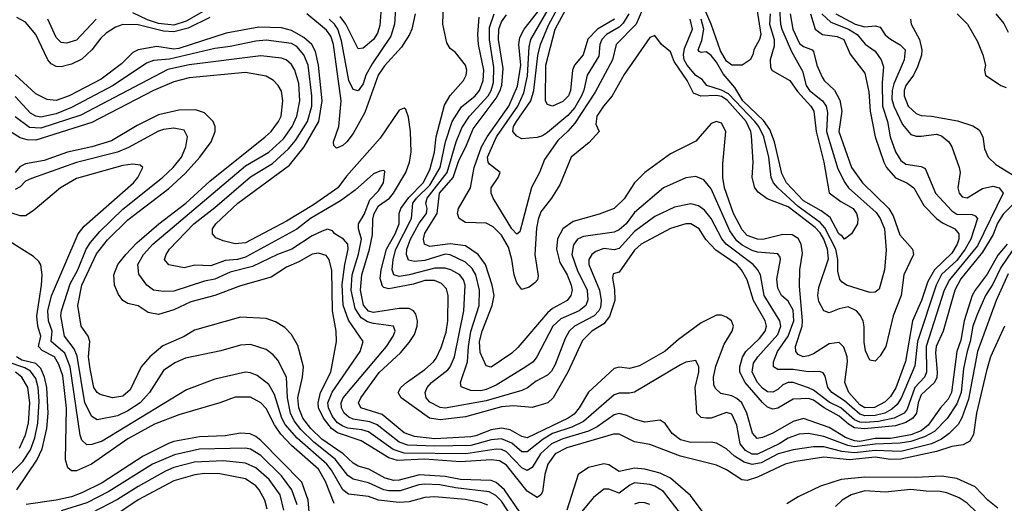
# Model space of a CAD drawing. Header units: inches. Extents: x 1793402 to 1900366, y 320852 to 470679.
# Tile 449 of 604: x 1852108 to 1855955, y 457477 to 459367. Entities that reach past the tile are written whole.
import ezdxf

# ---------------------------------------------------------------- set-up
doc = ezdxf.new("R2010")
doc.units = ezdxf.units.IN
doc.header["$MEASUREMENT"] = 0
doc.layers.add('B8455', color=7, linetype='Continuous')

msp = doc.modelspace()

# ---------------------------------------------------------------- linework, layer by layer
at = {"layer": 'B8455', "color": 4}
for points, elevation in [([(1854567.7, 459470), (1854516, 459350), (1854438.4, 459270), (1854424.2, 459210), (1854356, 459084), (1854276.6, 458963.4), (1854250, 458931.5), (1854210, 458895.1), (1854158.8, 458821.2), (1854138.8, 458770), (1854107.9, 458712.1), (1854062, 458538), (1854050, 458529.4), (1854030, 458549.4), (1853957.2, 458670), (1853949.2, 458690), (1853949.3, 458710), (1853977.2, 458750), (1853985.2, 458770), (1853942.9, 458802.9), (1853937.6, 458810), (1853935.8, 458830), (1853971.1, 458910), (1854053.6, 459030), (1854078.1, 459081.9), (1854091.9, 459148.1), (1854098.8, 459261.2), (1854105.3, 459290), (1854173.1, 459406.9)], 332), ([(1852870, 459424.8), (1852757.9, 459362.1), (1852710, 459345.4), (1852650, 459352.5), (1852606.8, 459366.8), (1852550, 459394.6)], 352), ([(1853577.6, 459430), (1853572, 459350), (1853557.4, 459302.6), (1853484.6, 459195.4), (1853459.6, 459150), (1853450, 459117.2), (1853430, 459089.4), (1853410, 459095.1), (1853394, 459130), (1853365.3, 459285.3), (1853350.8, 459330), (1853338, 459350), (1853316.3, 459370)], 352), ([(1853521.5, 459430), (1853515.3, 459344.7), (1853505.4, 459314.6), (1853490.3, 459290), (1853450, 459256), (1853430, 459254), (1853382.4, 459350), (1853359.6, 459379.6)], 348), ([(1856012.9, 458670), (1855950, 458607.1), (1855928.4, 458571.6), (1855911.9, 458528.1), (1855870, 458459.1), (1855785.3, 458354.7), (1855761.2, 458310), (1855715.9, 458150), (1855689.2, 458090), (1855685.5, 458065.5), (1855692.4, 457990), (1855690.8, 457969.2), (1855682.7, 457950), (1855630, 457901.6), (1855618.9, 457870), (1855611.8, 457830), (1855597.7, 457810), (1855570, 457792.4), (1855530, 457779.9), (1855408.6, 457768.6), (1855370, 457772.6), (1855346.4, 457786.4), (1855310, 457817.7), (1855250.4, 457850.4), (1855210, 457880.7), (1855190, 457886.5), (1855130, 457884.7), (1855070, 457848.5), (1855050, 457844.7), (1855030, 457852.8), (1855010, 457871.1), (1854942.4, 457950), (1854921.7, 457990), (1854921, 458010), (1854931.7, 458048.3), (1854945.4, 458070), (1854999, 458121), (1855020.5, 458150), (1855025.4, 458170), (1855020.4, 458190), (1854975.1, 458270), (1854949.7, 458350), (1854928.2, 458390), (1854909.7, 458410), (1854827.1, 458467.1), (1854788.8, 458508.8), (1854762, 458550), (1854730, 458569.6), (1854710, 458569.6), (1854650, 458551.5), (1854536.3, 458490), (1854510, 458466.6), (1854450, 458381.2), (1854426.4, 458373.6), (1854423.5, 458356.5), (1854432.4, 458312.4), (1854433.7, 458270), (1854412.1, 458207.9), (1854390, 458178.7), (1854343, 458150), (1854306.3, 458113.7), (1854248.9, 457990), (1854192.7, 457890), (1854170.7, 457870), (1854110, 457851.5), (1854037.6, 457857.6), (1853990, 457853.8), (1853850, 457815.3), (1853750, 457802.8), (1853709.5, 457810), (1853598, 457890), (1853587, 457910), (1853597, 457930), (1853618.4, 457950), (1853690, 458000.3), (1853725.1, 458030), (1853735.5, 458044.5), (1853754.3, 458085.7), (1853773.8, 458146.2), (1853781.1, 458190), (1853782.4, 458290), (1853775.2, 458315.2), (1853756, 458336), (1853728.3, 458348.3), (1853690, 458348.4), (1853645.8, 458334.2), (1853550, 458316), (1853530, 458320.5), (1853525.7, 458325.7), (1853516.1, 458356.1), (1853519.4, 458390), (1853541, 458470), (1853575, 458530), (1853590.9, 458570), (1853589.8, 458610), (1853597.4, 458630), (1853627.5, 458672.5), (1853684.4, 458730), (1853710, 458780.5), (1853727.8, 458850), (1853735.1, 458910), (1853767.3, 459032.8), (1853790, 459070.8), (1853841.2, 459130), (1853852.3, 459150), (1853854.5, 459170), (1853849.2, 459190), (1853810, 459239), (1853790, 459255.3), (1853776.5, 459276.5), (1853761.2, 459350), (1853764, 459430)], 356), ([(1853653.4, 459390), (1853639.3, 459330), (1853630.4, 459310), (1853599.4, 459260.6), (1853532.8, 459187.2), (1853508.9, 459150), (1853455.6, 459004.4), (1853410, 458922.9), (1853385.5, 458890), (1853370, 458876.2), (1853345.6, 458865.6), (1853335.5, 458875.5), (1853334, 458890), (1853354.3, 458950), (1853363.8, 459050), (1853333.3, 459270), (1853322.7, 459302.7), (1853307, 459327), (1853230, 459390.8)], 356), ([(1855296.4, 459390), (1855372.7, 459350), (1855410, 459339.7), (1855450, 459343.1), (1855470, 459338.8), (1855490, 459307.7), (1855510, 459290.6), (1855548.5, 459268.5), (1855567.3, 459250), (1855563.1, 459210), (1855523.1, 459116.9), (1855516.3, 459090), (1855516.1, 459056.1), (1855522.8, 459030), (1855557.6, 458957.6), (1855590, 458919.1), (1855610, 458912.7), (1855630, 458912.4), (1855690, 458919.3), (1855710, 458913), (1855738.8, 458890), (1855750.4, 458870.4), (1855779.1, 458790), (1855782, 458770), (1855773.4, 458710), (1855779.1, 458690), (1855790, 458674.8), (1855810, 458670.7), (1855870, 458708.2), (1855910, 458716.4), (1855934.8, 458710), (1855950.5, 458690), (1855850, 458483.5), (1855740.8, 458350), (1855719.7, 458310), (1855650.2, 458090), (1855651.5, 457990), (1855642.6, 457970), (1855605.8, 457930), (1855575.2, 457844.8), (1855563.1, 457830), (1855524.9, 457810), (1855463.4, 457796.6), (1855412.4, 457792.4), (1855390, 457794.5), (1855370, 457803.5), (1855316.4, 457850), (1855270, 457872.7), (1855210, 457919.1), (1855190, 457928.5), (1855130, 457949.6), (1855110, 457949.6), (1855090, 457940.7), (1855070, 457922), (1855050, 457911.6), (1855030, 457913), (1855010, 457926.9), (1854990, 457949.7), (1854969.8, 457990), (1854974.6, 458025.4), (1854991.5, 458050), (1855070, 458136.4), (1855082.3, 458170), (1855077.4, 458190), (1855016, 458290), (1855002, 458370), (1854990.9, 458390.9), (1854973.6, 458410), (1854868.3, 458490), (1854850.7, 458510.7), (1854809.8, 458589.8), (1854782.8, 458622.8), (1854760.1, 458640.1), (1854730, 458647.3), (1854665.8, 458634.1), (1854590, 458597.6), (1854510, 458539.7), (1854450, 458473.3), (1854430, 458468), (1854390, 458472.8), (1854358.7, 458461.3), (1854343.8, 458450), (1854332, 458430), (1854331.7, 458410), (1854373.8, 458310), (1854380.2, 458270), (1854377, 458243), (1854371, 458229), (1854352.2, 458210), (1854275.5, 458170), (1854254.9, 458150), (1854238.5, 458121.4), (1854200.5, 458019.5), (1854186.1, 457993.9), (1854170, 457978.4), (1854125.1, 457954.9), (1854091.7, 457928.3), (1854070, 457917.6), (1853930, 457877.4), (1853770, 457848.5), (1853750, 457851.6), (1853710, 457872.3), (1853696.2, 457890), (1853692, 457910), (1853699.5, 457930), (1853717, 457950), (1853780.6, 457999.4), (1853790, 458010.7), (1853806.3, 458050), (1853842.6, 458230), (1853848.2, 458330), (1853841.3, 458350), (1853827.3, 458370), (1853792.7, 458390), (1853770, 458396.4), (1853730, 458395.6), (1853630, 458369.8), (1853590, 458364.2), (1853569.8, 458369.8), (1853563.1, 458390), (1853567, 458430), (1853577.2, 458470), (1853638.2, 458590), (1853644.1, 458650), (1853658.4, 458670), (1853710, 458720.7), (1853750.5, 458789.5), (1853771.8, 458890), (1853797.3, 458970), (1853833.6, 459026.4), (1853887.6, 459070), (1853904, 459090), (1853919.2, 459130), (1853921.5, 459170), (1853900.5, 459270), (1853897.7, 459310), (1853902.3, 459377.7)], 352), ([(1855241.3, 459390), (1855277.1, 459357.1), (1855346.4, 459330), (1855380.4, 459310), (1855411.9, 459271.9), (1855450, 459244), (1855473.4, 459210), (1855483.4, 459183.4), (1855477.7, 459122.3), (1855479.6, 459030), (1855498.3, 458970), (1855509.1, 458909.1), (1855530, 458850.8), (1855550, 458817.3), (1855570, 458803), (1855630, 458794), (1855645.2, 458785.2), (1855686, 458690), (1855750, 458620.4), (1855770, 458607.4), (1855830, 458605.5), (1855841.4, 458601.4), (1855850.3, 458590.3), (1855823.9, 458510), (1855802.6, 458470), (1855770, 458426.4), (1855710, 458371.1), (1855688.3, 458330), (1855615.6, 458110), (1855605.7, 458014.3), (1855552.2, 457887.8), (1855536.3, 457863.7), (1855515.2, 457844.8), (1855488.4, 457830), (1855450, 457819.9), (1855410, 457819.1), (1855390, 457825.8), (1855330, 457877.8), (1855280.5, 457910), (1855266, 457930), (1855254.5, 457974.5), (1855246.6, 457986.6), (1855232.7, 457992.7), (1855188.7, 457991.3), (1855130, 458000.3), (1855070, 457999.6), (1855052.7, 458010), (1855053.6, 458030), (1855068.5, 458070), (1855110, 458130.4), (1855132.5, 458190), (1855130, 458232.3), (1855110, 458267.3), (1855084.5, 458290), (1855070, 458318), (1855066.5, 458353.5), (1855080.9, 458430), (1855078.9, 458438.9), (1855070, 458452.3), (1854990, 458459.1), (1854970, 458465.1), (1854930, 458486.4), (1854910, 458503.1), (1854882.3, 458542.3), (1854810, 458706.6), (1854781.2, 458741.2), (1854750, 458755.1), (1854710, 458749.4), (1854622.8, 458710), (1854510, 458614), (1854477.4, 458570), (1854450, 458546.3), (1854430, 458537.4), (1854310, 458519.6), (1854287.7, 458510), (1854272.1, 458487.9), (1854264.9, 458450), (1854286.5, 458390), (1854324.9, 458310), (1854327.7, 458272.3), (1854320.3, 458250), (1854293.4, 458230), (1854222, 458198), (1854190.4, 458170), (1854128, 458050), (1854113.4, 458030), (1854084.9, 458010), (1853970, 457938.3), (1853930, 457921.7), (1853910, 457917.4), (1853870, 457918.4), (1853832.9, 457932.9), (1853829.4, 457950), (1853857.3, 458030), (1853860.8, 458090), (1853870.7, 458149.3), (1853903.1, 458250), (1853904.4, 458310), (1853889.7, 458370), (1853875.3, 458395.3), (1853850, 458419.7), (1853790, 458448.2), (1853770, 458450.8), (1853690, 458425.8), (1853650, 458421.7), (1853627.3, 458427.3), (1853618.9, 458450), (1853620.4, 458470), (1853634, 458510), (1853668.1, 458571.9), (1853697.3, 458610), (1853699.8, 458630), (1853695.1, 458650), (1853699.8, 458670), (1853778.2, 458770), (1853813.3, 458890), (1853835.4, 458944.6), (1853865.4, 458990), (1853937.8, 459070), (1853949.8, 459090), (1853958.6, 459121.4), (1853960.9, 459180.9), (1853943.5, 459290), (1853943.6, 459336.4), (1853961.5, 459390)], 348), ([(1855198, 459390), (1855216.4, 459330), (1855244, 459310), (1855302.2, 459302.2), (1855328, 459290), (1855352.4, 459232.4), (1855410, 459158.8), (1855425.2, 459085.3), (1855430.3, 459010), (1855450.3, 458910), (1855484.2, 458810), (1855494.9, 458790), (1855530, 458748.7), (1855574, 458730), (1855601.6, 458710), (1855640.5, 458640.5), (1855690.2, 458590.2), (1855713.6, 458573.6), (1855762, 458550), (1855777.6, 458530), (1855777.4, 458510), (1855770.4, 458490.4), (1855750, 458455.1), (1855682.4, 458390), (1855655.8, 458344.2), (1855631.1, 458270), (1855596.5, 458190), (1855568.3, 458031.7), (1855531.5, 457928.5), (1855510, 457894.7), (1855490, 457874), (1855448.3, 457851.7), (1855410, 457850.8), (1855390, 457861.8), (1855347.1, 457910), (1855331.2, 457950), (1855342.7, 458030), (1855340.3, 458050), (1855327.8, 458087.8), (1855310, 458106.3), (1855270, 458100.4), (1855210, 458061.1), (1855190, 458053.3), (1855168.7, 458050), (1855150, 458059.3), (1855140.9, 458070), (1855138.7, 458090), (1855165, 458170), (1855166.6, 458190), (1855154.6, 458325.4), (1855156.2, 458390), (1855165.8, 458454.2), (1855161.3, 458490), (1855150, 458511.6), (1855126.5, 458526.5), (1855090, 458528.2), (1855011.3, 458508.7), (1854990, 458509.7), (1854950, 458524), (1854930, 458545.6), (1854896.8, 458610), (1854862, 458710), (1854855.1, 458750), (1854855.6, 458804.4), (1854867, 458930), (1854850, 458962.7), (1854830, 458969.3), (1854810, 458961.2), (1854750, 458893.2), (1854650, 458842.7), (1854550.3, 458769.7), (1854510, 458729.2), (1854470, 458666.6), (1854431, 458630), (1854372.3, 458607.7), (1854270, 458578.9), (1854230.4, 458550), (1854208.5, 458511.5), (1854204.7, 458470), (1854218.4, 458418.4), (1854246.3, 458370), (1854262, 458330), (1854266, 458310), (1854260.5, 458290), (1854247.3, 458270), (1854190, 458238.3), (1854170, 458221.1), (1854053.9, 458086.1), (1854030, 458064.5), (1853950, 458009.3), (1853930, 458014), (1853906.4, 458066.4), (1853904.5, 458110), (1853915.3, 458150), (1853954.2, 458250), (1853961, 458290), (1853953.7, 458330), (1853928.2, 458410), (1853899.6, 458450), (1853850, 458483.5), (1853790, 458490.9), (1853710, 458481.3), (1853689.7, 458489.7), (1853685.1, 458510), (1853690, 458533), (1853738.2, 458610), (1853748, 458690), (1853800.7, 458750), (1853823.4, 458816.6), (1853850.7, 458870), (1853879, 458941), (1853970, 459060.9), (1853985.5, 459090), (1853991.7, 459111.7), (1853996.6, 459176.6), (1853978.5, 459290), (1853979.3, 459330), (1853990, 459359.3), (1854010, 459386.7)], 344), ([(1855118.2, 459390), (1855128.1, 459330), (1855154.9, 459274.9), (1855170, 459262.8), (1855204, 459250), (1855210, 459242.8), (1855222.4, 459190), (1855242.8, 459142.8), (1855250.7, 459130), (1855291.4, 459091.4), (1855312.7, 459052.7), (1855319.5, 459010), (1855308.9, 458930), (1855357.4, 458790), (1855400.3, 458730), (1855503.7, 458630), (1855520.5, 458600.5), (1855546.9, 458526.9), (1855596.3, 458470), (1855600.5, 458450), (1855562.6, 458370), (1855551.4, 458290), (1855520.2, 458210), (1855491.6, 458090), (1855470, 458053.2), (1855450, 458033.2), (1855430, 458037.2), (1855412.9, 458072.9), (1855406.8, 458106.8), (1855407.1, 458167.1), (1855403, 458190), (1855392.2, 458212.2), (1855377, 458230), (1855344.8, 458244.8), (1855310, 458237.6), (1855270, 458221.6), (1855250, 458229.5), (1855230, 458266), (1855226.6, 458290), (1855230, 458321), (1855267.9, 458432.1), (1855264.6, 458470), (1855249.8, 458510), (1855234.8, 458534.8), (1855215.8, 458555.8), (1855110, 458635.8), (1855027.7, 458667.7), (1854993, 458693), (1854979.5, 458710), (1854969.6, 458750), (1854973.3, 458810), (1854966.9, 458913.1), (1854964.2, 458930), (1854946.2, 458970), (1854872.2, 459052.2), (1854850, 459066.6), (1854830, 459071.1), (1854769.1, 459069.1), (1854740.6, 459080.6), (1854715.6, 459130), (1854664.6, 459204.6), (1854650, 459242), (1854615.3, 459270), (1854590, 459306), (1854570, 459298), (1854470, 459153.2), (1854422, 459070), (1854388.2, 459030), (1854363, 458990), (1854358.8, 458958.8), (1854372, 458930), (1854332.7, 458887.3), (1854262, 458830), (1854217.7, 458722.3), (1854186, 458670), (1854144.2, 458615.8), (1854133, 458587), (1854127.1, 458552.9), (1854120.8, 458450), (1854133.1, 458366.9), (1854130.4, 458350), (1854121.1, 458338.9), (1854098.4, 458321.6), (1854070, 458313.2), (1854050, 458339.3), (1854039.1, 458370), (1854031.1, 458430), (1854018.1, 458478.2), (1853990, 458525.1), (1853958.3, 458558.3), (1853930, 458572.6), (1853850, 458574.3), (1853824.7, 458590), (1853818.3, 458610), (1853821.7, 458630), (1853869.7, 458710), (1853883.1, 458790), (1853911.6, 458870), (1853934.2, 458910), (1854018.5, 459030), (1854052.3, 459107.7), (1854065.8, 459190), (1854057.8, 459270), (1854062.2, 459297.8), (1854079.1, 459330), (1854141.1, 459410)], 336), ([(1854488.1, 459390), (1854466, 459354), (1854450, 459338.7), (1854400.4, 459310), (1854382, 459290), (1854374.9, 459270), (1854370, 459225.2), (1854324.9, 459150), (1854312, 459092), (1854302.6, 459070), (1854276.4, 459023.6), (1854250, 458992.6), (1854170, 458926.6), (1854150, 458912.8), (1854130, 458906.3), (1854070, 458902), (1854050, 458912), (1854034, 458930), (1854037.4, 458950), (1854048.7, 458970), (1854105, 459050), (1854116.8, 459090), (1854132.2, 459227.8), (1854143.1, 459270), (1854173.6, 459346.4), (1854209.2, 459410.8)], 328), ([(1854431.4, 459370), (1854365.2, 459330), (1854328.2, 459291.8), (1854308.9, 459230), (1854275.8, 459190), (1854267, 459170), (1854260.3, 459090), (1854252.2, 459070), (1854230, 459047), (1854189.3, 459029.3), (1854170, 459035.3), (1854162.7, 459050), (1854162.8, 459190), (1854200.2, 459330), (1854243.4, 459410)], 324), ([(1855076.5, 459410), (1855080.2, 459350), (1855086, 459330), (1855122.8, 459242.8), (1855166.6, 459166.6), (1855180.8, 459110), (1855193.4, 459090), (1855244.9, 459050), (1855258.9, 459030), (1855264.2, 459004.2), (1855260.2, 458930), (1855305.1, 458785.1), (1855331.2, 458731.2), (1855346.7, 458710), (1855453.6, 458613.6), (1855470.3, 458590), (1855487.4, 458550), (1855493.2, 458466.8), (1855486.8, 458390), (1855465.4, 458314.6), (1855450, 458302), (1855430, 458301.2), (1855338, 458330), (1855321.5, 458341.5), (1855312.3, 458352.3), (1855304, 458384), (1855304.8, 458430), (1855296.2, 458470), (1855253.4, 458553.4), (1855235, 458575), (1855150, 458637.3), (1855069.7, 458710), (1855053.5, 458730), (1855044, 458750), (1855034.8, 458830), (1855015, 458910), (1854995.9, 458950), (1854980.2, 458970), (1854877.6, 459077.6), (1854850, 459092.5), (1854792.3, 459110), (1854774.2, 459134.1), (1854750, 459149.7), (1854715.1, 459190), (1854703.7, 459210), (1854701, 459230), (1854705.6, 459254.4), (1854736, 459330), (1854727.1, 459370)], 332), ([(1855040.2, 459390), (1855037.6, 459350), (1855055.6, 459290), (1855055.8, 459264.2), (1855040.4, 459210), (1855040.9, 459180.9), (1855048.5, 459168.5), (1855117.1, 459130), (1855146.8, 459086.8), (1855199.5, 459030), (1855210.3, 459010), (1855219.6, 458930), (1855250.2, 458810), (1855270.6, 458690.6), (1855316.7, 458656.7), (1855364, 458630), (1855378, 458610), (1855382.8, 458590), (1855381, 458570), (1855358, 458530), (1855330, 458509.2), (1855321.5, 458521.5), (1855308, 458530), (1855273.9, 458593.9), (1855239.8, 458619.8), (1855170, 458659.7), (1855104.4, 458730), (1855085.8, 458765.8), (1855056.5, 458890), (1855038.2, 458938.2), (1855013.7, 458973.7), (1854933.8, 459050), (1854902.5, 459102.5), (1854855.8, 459155.8), (1854830, 459202), (1854810, 459227), (1854790, 459241.2), (1854770, 459239), (1854762.7, 459242.7), (1854759, 459250), (1854773.6, 459286.4), (1854780.3, 459330), (1854770.6, 459370)], 328), ([(1854988.5, 459410), (1855003.1, 459310), (1854998.7, 459290), (1854976.4, 459250), (1854972.4, 459230), (1854962, 459210), (1854930, 459189.7), (1854889.8, 459189.8), (1854870, 459205.1), (1854845.9, 459245.9), (1854809.1, 459350), (1854779.2, 459419.2)], 324), ([(1855770.8, 459390.8), (1855811.3, 459350), (1855850, 459282), (1855870.8, 459230), (1855881, 459190), (1855878, 459170), (1855882, 459150), (1855941, 459110), (1855962.8, 459102.8)], 364), ([(1855922, 459390), (1855952.5, 459352.5), (1855970, 459318)], 368), ([(1852850, 459375.8), (1852765.9, 459334.1), (1852710, 459319.5), (1852670, 459322.6), (1852570, 459346.8), (1852510, 459348), (1852481.8, 459338.2), (1852445.4, 459314.6), (1852424.8, 459295.2), (1852390, 459249.6), (1852350, 459213.3), (1852310, 459193.6), (1852270, 459183.6), (1852250, 459184.5), (1852230, 459194.5), (1852217.6, 459210), (1852170, 459309.2), (1852130, 459357.2), (1852095.9, 459375.9)], 356), ([(1852406, 459370), (1852330, 459287), (1852290, 459275.1), (1852270, 459278), (1852250, 459297.2), (1852216.9, 459370)], 352), ([(1855588, 459370), (1855590.4, 459350), (1855623.7, 459290), (1855633.1, 459250), (1855631.3, 459228.7), (1855616.4, 459183.6), (1855600.3, 459150), (1855570.4, 459110), (1855563.7, 459090), (1855563.1, 459070), (1855579.3, 459030), (1855610, 459000.5), (1855630, 458992.7), (1855670, 458990.3), (1855771.8, 458971.8), (1855832, 458952), (1855856.4, 458936.4), (1855871.3, 458910), (1855878, 458862), (1855891.3, 458830), (1855921.4, 458801.4), (1855995.8, 458755.8)], 356), ([(1855966.4, 458490), (1855930, 458446.6), (1855887.5, 458372.5), (1855840.8, 458310), (1855830, 458289.4), (1855797.8, 458190), (1855784.7, 458115.3), (1855769.1, 458070), (1855749.2, 457910), (1855735.8, 457884.2), (1855705.3, 457850), (1855658, 457782), (1855630, 457760.6), (1855590, 457745.4), (1855510, 457731), (1855450, 457731), (1855390, 457719), (1855370, 457720.8), (1855334.8, 457734.8), (1855270, 457773.5), (1855170, 457808.3), (1855130, 457796.8), (1855050, 457751.1), (1855010, 457734), (1854989, 457730), (1854971.4, 457751.4), (1854948.7, 457830), (1854929.7, 457870), (1854910, 457887.4), (1854890, 457897.6), (1854846.9, 457906.9), (1854826, 457926), (1854820, 457940), (1854818, 457970), (1854827.3, 458012.7), (1854860.9, 458099.1), (1854891.6, 458150), (1854897, 458170), (1854889, 458190), (1854870, 458205.2), (1854850, 458212.7), (1854830, 458212.7), (1854770, 458182.7), (1854682.3, 458117.7), (1854630, 458072), (1854530, 458014), (1854490, 458004.5), (1854450, 458009.4), (1854430, 458003.7), (1854330, 457912), (1854294, 457850), (1854274, 457826), (1854250.1, 457809.9), (1854090, 457733.7), (1854070, 457737.7), (1854024, 457764), (1853990, 457770.8), (1853950, 457765), (1853890, 457740.3), (1853870, 457736.5), (1853730, 457729.1), (1853650, 457738.8), (1853610, 457752.6), (1853523.9, 457823.9), (1853440.9, 457850), (1853432, 457870), (1853440.7, 457890), (1853512.2, 457987.8), (1853594.9, 458065.1), (1853630, 458106), (1853650, 458137.3), (1853661.3, 458170), (1853662.4, 458190), (1853656, 458216), (1853646, 458230), (1853630, 458238), (1853590, 458239.1), (1853490, 458222.8), (1853470, 458227.7), (1853451.3, 458251.3), (1853439.8, 458310), (1853444.4, 458370), (1853474.4, 458470), (1853486, 458526), (1853487.6, 458587.6), (1853492.7, 458610), (1853510, 458639.6), (1853552.4, 458670), (1853568.4, 458690), (1853616, 458770), (1853631.1, 458810), (1853636.9, 458850), (1853635.1, 458930), (1853626.3, 458986.3), (1853616, 459016), (1853610, 459022), (1853590, 459014), (1853515.5, 458904.5), (1853384.2, 458755.8), (1853350.2, 458709.8), (1853255.8, 458644.2), (1853150, 458579.7), (1852990, 458495.1), (1852950, 458491.8), (1852902.4, 458502.4), (1852874.5, 458514.5), (1852861.2, 458530), (1852860.9, 458550), (1852874.5, 458570), (1852959.6, 458650), (1853161.4, 458798.6), (1853218.5, 458870), (1853275.8, 458970), (1853288.9, 459050), (1853275.7, 459190), (1853263.6, 459243.6), (1853249.7, 459270), (1853218.3, 459298.3), (1853170, 459324.7), (1853130, 459335.1), (1853042, 459338), (1852914.2, 459314.1), (1852730, 459255), (1852710, 459252.8), (1852642.9, 459262.9), (1852570.2, 459249.8), (1852550, 459238.7), (1852504.9, 459195.1), (1852425.6, 459134.4), (1852300.7, 459070), (1852250, 459051.8), (1852215.1, 459055.1), (1852170, 459077), (1852090, 459151.8)], 364), ([(1856050, 458557.4), (1855941.2, 458398.8), (1855910, 458333.6), (1855881.7, 458290), (1855850, 458218), (1855832.6, 458170), (1855822, 458110), (1855809.2, 458070), (1855795.9, 458004.1), (1855785.8, 457910), (1855770, 457865.6), (1855731.7, 457808.3), (1855682.4, 457757.6), (1855643.4, 457736.6), (1855590, 457718.8), (1855548.4, 457711.6), (1855450, 457708.6), (1855370, 457697.3), (1855342.9, 457702.9), (1855250, 457738.7), (1855190.3, 457749.7), (1855153, 457747), (1855110, 457731.2), (1855075.5, 457710), (1854990, 457669.8), (1854969.2, 457669.2), (1854943.2, 457683.2), (1854922.3, 457710), (1854910, 457782), (1854890, 457825.2), (1854870, 457832), (1854810, 457809.5), (1854790, 457809.4), (1854770, 457813.2), (1854753.2, 457830), (1854747, 457930), (1854760.9, 457990), (1854761.2, 458010), (1854750, 458035.3), (1854710, 458029), (1854690, 458019), (1854510, 457912), (1854490, 457907.3), (1854450, 457907.6), (1854430, 457900.7), (1854310, 457796.4), (1854264.9, 457775.1), (1854190, 457749.8), (1854152.4, 457727.6), (1854090, 457678.9), (1854070, 457678.9), (1854030, 457712.2), (1853990, 457729.8), (1853950, 457725.8), (1853870, 457702.6), (1853730, 457699.9), (1853624.7, 457704.7), (1853590, 457716.4), (1853504.2, 457784.2), (1853475.9, 457795.9), (1853410, 457806.6), (1853393.7, 457813.7), (1853375.1, 457830), (1853365.1, 457850), (1853363.5, 457870), (1853371.2, 457890), (1853540.7, 458090), (1853567.3, 458130), (1853574.5, 458150), (1853568, 458170), (1853490, 458179.7), (1853467.1, 458187.1), (1853442.3, 458202.3), (1853418, 458238), (1853402.5, 458310), (1853407.2, 458370), (1853431, 458451), (1853442.7, 458510), (1853431.5, 458550), (1853431.3, 458570), (1853454, 458606), (1853476.1, 458663.9), (1853510, 458699.1), (1853529.3, 458730), (1853534.6, 458774.6), (1853530, 458778), (1853515.3, 458775.3), (1853490, 458765.2), (1853418.3, 458701.7), (1853360.7, 458659.3), (1853244.4, 458590), (1853190, 458548.3), (1852990, 458439.8), (1852958, 458430), (1852910, 458425.7), (1852854.8, 458405.2), (1852792.4, 458407.6), (1852750, 458398), (1852690, 458409.2), (1852674, 458430), (1852679.3, 458450), (1852692.3, 458470), (1852788, 458570), (1852870, 458633.4), (1853010, 458753.4), (1853095.2, 458804.8), (1853157.7, 458862.3), (1853184.8, 458895.2), (1853232.1, 458970), (1853248.7, 459030), (1853248.7, 459070), (1853235.3, 459190), (1853218.3, 459230), (1853190, 459262.4), (1853170, 459273.7), (1853070, 459286.9), (1853030, 459284), (1852930, 459262.6), (1852870, 459254.7), (1852693.4, 459213.4), (1852630, 459208), (1852603.2, 459196.8), (1852472.7, 459110), (1852310, 459023.9), (1852250, 458999.8), (1852190, 458986.4), (1852170, 458989.7), (1852150, 459002), (1852090, 459067.6)], 368), ([(1855970, 458373.6), (1855923.2, 458270), (1855850.2, 458070), (1855815.6, 457884.4), (1855788.4, 457811.6), (1855774.2, 457785.8), (1855739.5, 457750), (1855710, 457727.4), (1855670, 457709.8), (1855550, 457680.3), (1855450, 457683.8), (1855370, 457674.5), (1855320.3, 457680.3), (1855250, 457698.4), (1855210, 457698.5), (1855130, 457686.2), (1855070.7, 457670), (1855004.8, 457635.2), (1854970, 457628.4), (1854938, 457638), (1854901.2, 457661.2), (1854870, 457689.5), (1854830, 457712), (1854810, 457716.2), (1854730, 457714.5), (1854690, 457725.1), (1854657.2, 457750), (1854630, 457788.7), (1854610, 457802), (1854550, 457794), (1854510, 457806), (1854480.5, 457820.5), (1854450, 457827.6), (1854430, 457822.4), (1854363.6, 457776.4), (1854330, 457759.3), (1854230, 457729.8), (1854185.3, 457710), (1854143.1, 457670), (1854110, 457617), (1854090, 457605.6), (1854070, 457615.8), (1854010, 457678), (1853990, 457687.6), (1853970, 457688.8), (1853850.6, 457670.6), (1853610, 457673), (1853567.4, 457687.4), (1853470, 457756.4), (1853444.5, 457764.5), (1853390, 457770.8), (1853370, 457778.8), (1853350, 457792.2), (1853330, 457816.3), (1853314, 457850), (1853312, 457870), (1853328.4, 457911.6), (1853438, 458070), (1853449.3, 458110), (1853392.4, 458192.4), (1853371.6, 458251.6), (1853367.4, 458332.6), (1853377.6, 458410), (1853391, 458470), (1853389.6, 458490), (1853372.3, 458510), (1853339, 458530), (1853330, 458542), (1853310, 458549), (1853290, 458541.2), (1853250, 458522.9), (1853170.7, 458470), (1853114.8, 458450), (1853017.1, 458402.9), (1852930, 458381.1), (1852870, 458352.8), (1852830, 458345.1), (1852710, 458306.6), (1852670, 458304.7), (1852629.8, 458309.8), (1852603.7, 458330), (1852572.5, 458372.5), (1852569.5, 458410), (1852591.6, 458450), (1852627.8, 458490), (1852990, 458795.6), (1853080.5, 458850), (1853138.1, 458901.8), (1853172.4, 458950), (1853191.1, 458990), (1853201.7, 459050), (1853198.4, 459118.4), (1853182.4, 459170), (1853170, 459192.3), (1853149, 459210), (1853130, 459217.6), (1853050, 459226.3), (1852770, 459190.8), (1852687, 459173), (1852345.8, 458994.2), (1852190, 458943.1), (1852146, 458946), (1852090, 458987.8)], 372), ([(1855955.5, 458170), (1855901.3, 458050), (1855884.9, 457995.1), (1855846.5, 457830), (1855834.1, 457745.9), (1855819.6, 457720.4), (1855794.3, 457705.7), (1855750, 457699.1), (1855690, 457679.4), (1855550.8, 457649.2), (1855510, 457649), (1855450, 457657.3), (1855350, 457646.6), (1855250, 457657.2), (1855139.7, 457640.3), (1855098.8, 457630), (1854990, 457578.9), (1854950, 457566.9), (1854928.7, 457568.7), (1854870, 457607.8), (1854830, 457626.3), (1854690, 457661), (1854570, 457707.6), (1854510, 457717.7), (1854450, 457747.6), (1854427.6, 457747.6), (1854245.6, 457694.4), (1854200.3, 457670), (1854171.6, 457630), (1854159, 457590), (1854150, 457522), (1854144, 457510), (1854130, 457499.5), (1854090, 457525.1), (1854010, 457625.7), (1853982.9, 457642.9), (1853950, 457646.8), (1853830, 457639.4), (1853689.2, 457649.2), (1853584.1, 457644.1), (1853550, 457655.3), (1853441.6, 457721.6), (1853350, 457752.4), (1853326.4, 457770), (1853294.6, 457810), (1853275.5, 457850), (1853273.6, 457870), (1853282.4, 457910), (1853323.1, 457990), (1853345.6, 458110), (1853343.6, 458150), (1853329.7, 458230), (1853326.6, 458386.6), (1853317, 458430), (1853305.1, 458445.1), (1853274.7, 458454.7), (1853250, 458451.2), (1853198.6, 458421.4), (1853150, 458400.5), (1853090, 458361.1), (1852970, 458327.1), (1852870.2, 458289.8), (1852775.9, 458264.1), (1852710, 458233.3), (1852650, 458214.5), (1852610, 458222.7), (1852570, 458249.2), (1852530, 458258), (1852510, 458269.3), (1852493.1, 458293.1), (1852477.6, 458330), (1852475.1, 458370), (1852491.3, 458410), (1852522, 458450), (1852565.1, 458494.9), (1852651.3, 458570), (1852756.3, 458650), (1852850, 458736.9), (1853066.6, 458910), (1853090, 458930.6), (1853118.4, 458970), (1853129.6, 458990.4), (1853136.2, 459050), (1853130, 459088), (1853117.2, 459110), (1853099, 459130), (1853070, 459146.6), (1852990, 459160.5), (1852770, 459139.7), (1852710, 459125.1), (1852630, 459091.1), (1852390, 458965.7), (1852170, 458896.1), (1852137.2, 458897.2), (1852110, 458905.7), (1852010, 458967.1)], 376), ([(1854062.5, 457442.5), (1854001.5, 457530), (1853970, 457558.7), (1853950, 457566.6), (1853830, 457570.7), (1853770, 457581.5), (1853670, 457588.1), (1853590, 457567.6), (1853570, 457566.4), (1853535.4, 457575.4), (1853472, 457610), (1853430, 457621.7), (1853410, 457633.7), (1853371.1, 457671.1), (1853287.9, 457727.9), (1853245.6, 457770), (1853214, 457810), (1853198, 457850), (1853194.8, 457890), (1853212.6, 457970), (1853216.3, 458010), (1853194.2, 458094.1), (1853170, 458137.2), (1853144.1, 458164.1), (1853106.8, 458186.8), (1853070, 458199.3), (1852970, 458205.1), (1852790, 458153.6), (1852750.2, 458129.7), (1852666.8, 458093.2), (1852615.5, 458050), (1852581.6, 458010), (1852538.7, 457921.3), (1852510, 457895.6), (1852470, 457889.6), (1852422, 457902), (1852409.7, 457909.7), (1852397.6, 457930), (1852383.1, 458003.1), (1852376, 458050), (1852381.6, 458110), (1852374.5, 458130), (1852347.3, 458170), (1852335.1, 458250), (1852350.9, 458330), (1852408.3, 458451.7), (1852450, 458507.2), (1852530, 458584.6), (1852690, 458707.4), (1852753.6, 458766.4), (1852811.3, 458830), (1852855.6, 458890), (1852871.8, 458930), (1852872, 458950), (1852863.7, 458970), (1852830, 459003.7), (1852794.7, 459014.7), (1852730, 459014.3), (1852650, 458995.1), (1852566.6, 458953.4), (1852465.7, 458894.3), (1852390, 458870.9), (1852294.8, 458850), (1852203.5, 458816.5), (1852130, 458804.4), (1852107.7, 458792.3), (1852090, 458769.7)], 384), ([(1854044, 457404), (1853990, 457485.1), (1853968.1, 457508.1), (1853942.6, 457522.6), (1853810, 457537.4), (1853748.8, 457548.8), (1853690, 457552.5), (1853666.8, 457550), (1853594.7, 457525.3), (1853550, 457525.6), (1853529.8, 457529.8), (1853470, 457557.7), (1853410, 457571.2), (1853390, 457586), (1853340.4, 457650), (1853256.8, 457716.8), (1853205.8, 457765.8), (1853180, 457800), (1853166, 457830), (1853154, 457890), (1853149.7, 457969.7), (1853116.6, 458036.6), (1853097.7, 458057.7), (1853070, 458078), (1853010, 458098), (1852970, 458095.1), (1852892.9, 458072.9), (1852755.9, 458044.1), (1852713.2, 458026.8), (1852670, 457996), (1852614.9, 457910), (1852578, 457870), (1852530, 457838.9), (1852490, 457819.7), (1852410, 457803.7), (1852390, 457816), (1852362, 457870), (1852332.4, 458052.4), (1852320.7, 458080.7), (1852282, 458130), (1852268.4, 458210), (1852271.2, 458230), (1852304.4, 458335.6), (1852334.5, 458390), (1852367.1, 458470), (1852383.6, 458496.4), (1852420.7, 458539.3), (1852510, 458627.2), (1852665.1, 458750), (1852707.3, 458790), (1852739.6, 458830), (1852756.9, 458870), (1852762.9, 458910), (1852750, 458935.1), (1852710, 458943.6), (1852670, 458938.7), (1852650, 458931.5), (1852532.3, 458867.7), (1852490, 458849.7), (1852330, 458809.7), (1852153.5, 458746.5), (1852130, 458736.2), (1852110, 458714), (1852090, 458703.6)], 388), ([(1853937, 457470), (1853910, 457480.4), (1853847.7, 457492.3), (1853730, 457503.1), (1853690, 457500.5), (1853630, 457483.5), (1853590, 457479.7), (1853510, 457489.7), (1853470, 457503.5), (1853392.4, 457512.4), (1853369.8, 457529.8), (1853326.1, 457606.1), (1853307.3, 457630), (1853191.2, 457731.2), (1853145.3, 457785.3), (1853131.9, 457810), (1853102.9, 457902.9), (1853081.1, 457941.1), (1853036.1, 457976.1), (1853010, 457987), (1852990, 457989.5), (1852870, 457962), (1852759.9, 457920.1), (1852430, 457719.6), (1852390, 457707), (1852370, 457706), (1852350, 457724), (1852343.5, 457743.5), (1852304.8, 458010), (1852283.8, 458063.8), (1852231.1, 458110), (1852234.5, 458150), (1852219.8, 458190), (1852218, 458230), (1852231.9, 458288.1), (1852335.6, 458530), (1852359.4, 458560.6), (1852552, 458730), (1852569.3, 458750), (1852588.7, 458790), (1852578.6, 458798.6), (1852550, 458802.7), (1852510, 458796.9), (1852330, 458747.3), (1852266.8, 458710), (1852159.9, 458620.1), (1852130, 458600.9), (1852110, 458600.9), (1852073.1, 458613.1)], 392), ([(1853336.4, 457476.4), (1853302.8, 457562.8), (1853274.8, 457610), (1853170, 457703.5), (1853128, 457748), (1853103.4, 457783.4), (1853070, 457847.3), (1853050, 457869.6), (1853010, 457891.6), (1852950, 457891.8), (1852890, 457869.6), (1852730, 457823.5), (1852633.9, 457786.1), (1852530.2, 457729.8), (1852388, 457630), (1852330, 457604.4), (1852310, 457604.2), (1852296.1, 457616.1), (1852287.1, 457647.1), (1852290.7, 457849.3), (1852275.7, 457975.7), (1852260.1, 458019.9), (1852244, 458050), (1852194.9, 458074.9), (1852181, 458090), (1852189.8, 458130), (1852178.7, 458170), (1852174.8, 458210), (1852193.3, 458330), (1852194.7, 458370), (1852189.6, 458409.6), (1852182.9, 458422.9), (1852162, 458442), (1852070, 458499.5)], 396), ([(1852097, 457530), (1852174.1, 457645.9), (1852194.8, 457690), (1852214.2, 457770), (1852219.3, 457830), (1852214.2, 457930), (1852204.8, 457970), (1852190, 458004.2), (1852170, 458023.5), (1852116.5, 458036.4), (1852095.3, 458050)], 404), ([(1852040.8, 457559.2), (1852119.5, 457640.5), (1852150, 457686.4), (1852167.3, 457732.7), (1852178.4, 457790), (1852183, 457877), (1852180.3, 457930), (1852170, 457965.1), (1852150, 457993.7), (1852127.3, 458007.3), (1852058, 458030)], 408), ([(1852106.7, 457693.3), (1852130, 457744.9), (1852142.2, 457790), (1852147.8, 457870), (1852139.2, 457930), (1852115.4, 457970), (1852091.5, 457990)], 412), ([(1853246, 457350), (1853235.3, 457490), (1853210, 457559.6), (1853050, 457723), (1853030, 457738.9), (1853008.3, 457748.3), (1852970, 457751.2), (1852910, 457741.1), (1852810, 457736.8), (1852710, 457718.5), (1852688.5, 457711.5), (1852590, 457661), (1852430, 457557.7), (1852350, 457517.6), (1852310, 457502.4), (1852250, 457489.8), (1852132.5, 457472.5)], 404), ([(1853191.8, 457471.8), (1853171.1, 457530), (1853130, 457585.1), (1853050, 457663.5), (1853010, 457688.3), (1852990, 457692.4), (1852810, 457688.5), (1852713, 457667), (1852626, 457630), (1852456.2, 457523.8), (1852370, 457479.2), (1852270, 457447.4)], 408), ([(1853139.7, 457450), (1853124.7, 457510), (1853083, 457570), (1853030, 457615.8), (1852990, 457634), (1852903.7, 457643.7), (1852790, 457638.5), (1852710, 457617.2), (1852677.3, 457602.7), (1852570, 457543.5), (1852490, 457492.4), (1852390, 457439.7)], 412), ([(1854810, 457399), (1854728.2, 457508.2), (1854650, 457575.8), (1854610, 457595.4), (1854550, 457611), (1854510, 457614.7), (1854450, 457601.6), (1854410, 457627.6), (1854390, 457631.3), (1854330, 457617.6), (1854290.4, 457589.6), (1854246, 457450)], 384), ([(1853074.2, 457454.1), (1853065.6, 457490), (1853043.6, 457530), (1853030, 457545.1), (1852990, 457573), (1852890, 457592.4), (1852830, 457593.5), (1852791.4, 457588.6), (1852710, 457564.4), (1852570, 457491.1), (1852470, 457423)], 416), ([(1855930, 457458), (1855890, 457489.5), (1855841.7, 457541.7), (1855770, 457574.7), (1855710, 457583.1), (1855610, 457577.6), (1855410, 457579.3), (1855318, 457570), (1855236.2, 457543.8), (1855150, 457502.7), (1855105.2, 457474.8)], 384), ([(1854690, 457438), (1854622.9, 457522.9), (1854590, 457544.2), (1854570, 457551.2), (1854510, 457556.9), (1854491.6, 457548.4), (1854450, 457517), (1854410, 457532.7), (1854390, 457532.7), (1854350, 457499.3), (1854235.9, 457364.1)], 388), ([(1855986.5, 457306.5), (1855810, 457477.6), (1855778.2, 457498.2), (1855730, 457517.6), (1855703.8, 457523.8), (1855650, 457524), (1855590, 457531), (1855490, 457520.5), (1855410, 457526), (1855356, 457510), (1855321, 457490), (1855295.9, 457464.1)], 388), ([(1854570, 457472), (1854550, 457479.5), (1854530, 457480.7), (1854510, 457474)], 392)]:
    msp.add_lwpolyline(points, dxfattribs=dict(at, elevation=elevation))

doc.saveas('drawing.dxf')
